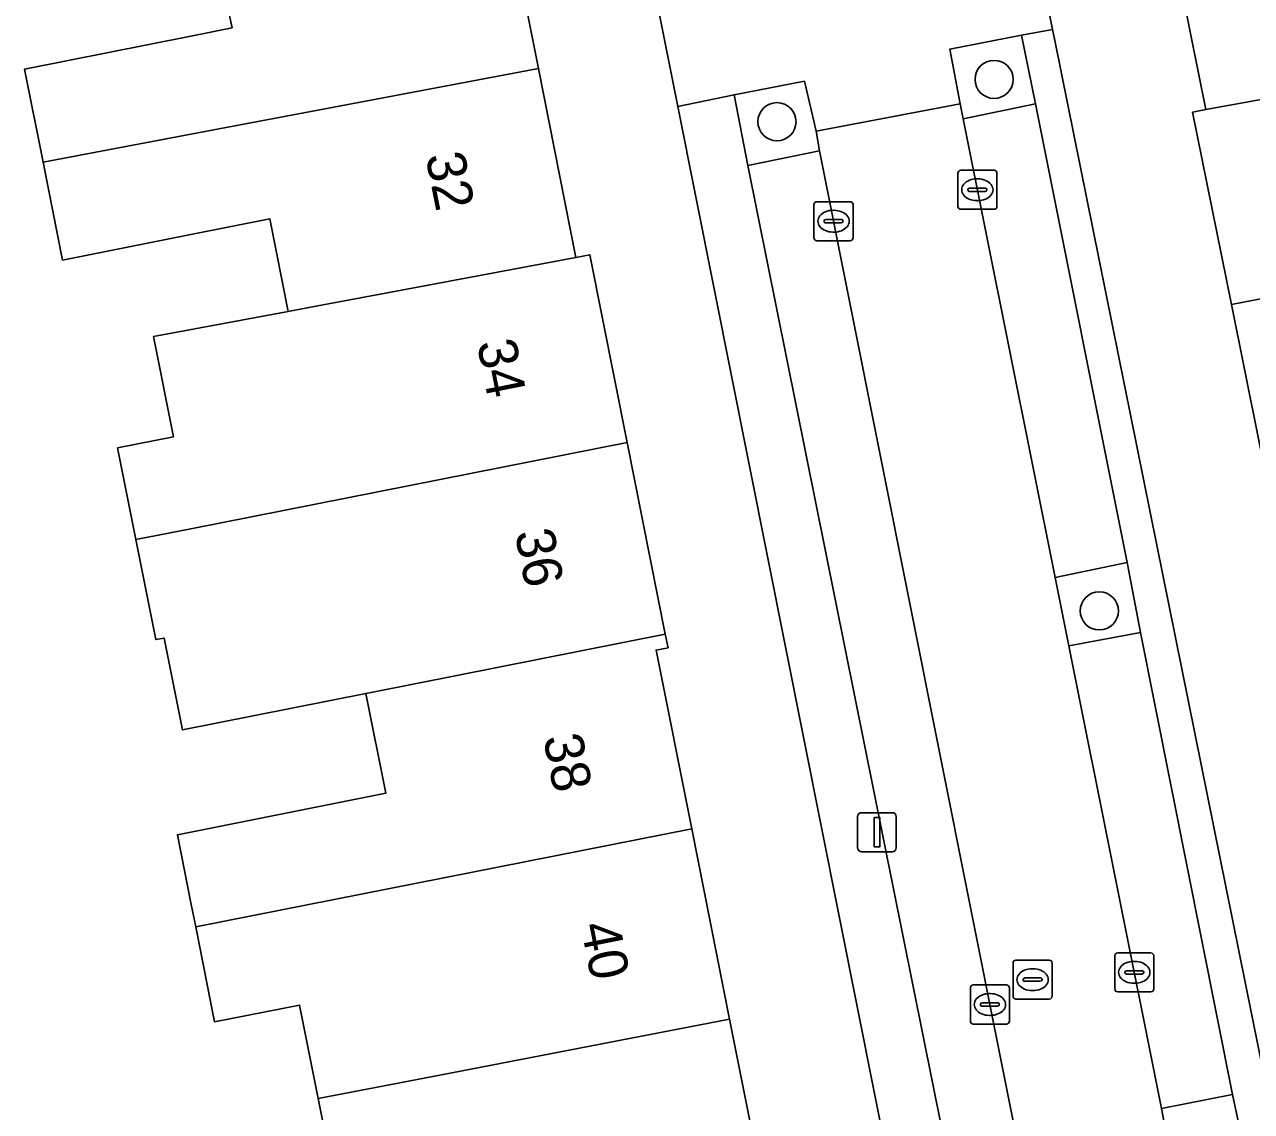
# Model space of a CAD drawing. Extents: x 162250 to 162661, y 380743 to 381606.
# Drawn here: x 162495.74 to 162527.18, y 381013.48 to 381041.34 of the extents above; entities that cross this region are included whole.
import ezdxf

# ---------------------------------------------------------------- set-up
doc = ezdxf.new("R2010")
doc.units = 0
for name, color, linetype in [('IMGEO_Boom', 7, 'Continuous'), ('IMGEO_Erf', 7, 'Continuous'), ('IMGEO_Groenvoorziening', 7, 'Continuous'), ('IMGEO_Kolk', 7, 'Continuous'), ('IMGEO_Lichtmast', 7, 'Continuous'), ('IMGEO_Pand', 7, 'Continuous'), ('IMGEO_Pand_nummerreeks', 7, 'Continuous'), ('IMGEO_Parkeervlak_open', 7, 'Continuous'), ('IMGEO_Rioolput', 7, 'Continuous'), ('IMGEO_Voetpad_open', 7, 'Continuous'), ('IMGEO_Woonerf_open', 7, 'Continuous')]:
    doc.layers.add(name, color=color, linetype=linetype)

msp = doc.modelspace()

# ---------------------------------------------------------------- linework, layer by layer
at = {"layer": 'IMGEO_Boom'}
for centre in [(162520.589, 381039.931), (162515.022, 381038.847), (162523.285, 381026.309)]:
    msp.add_circle(centre, 0.489, dxfattribs=at)
at = {"layer": 'IMGEO_Erf'}
for points in [[(162504.062, 381064.51), (162504.982, 381059.893), (162505.95, 381055.037), (162506.938, 381050.081), (162507.897, 381045.266), (162508.906, 381040.207), (162509.87, 381035.369), (162510.222, 381035.435), (162511.18, 381030.628), (162512.159, 381025.715), (162512.229, 381025.365), (162511.923, 381025.305), (162512.836, 381020.726), (162513.809, 381015.841), (162514.797, 381010.889)], [(162517.527, 381064.258), (162522.087, 381041.214), (162522.143, 381040.929), (162529.31, 381005.466)], [(162527.714, 381028.978), (162526.67, 381034.16), (162525.676, 381039.09), (162526.015, 381039.158), (162525.032, 381044.035), (162524.041, 381048.952), (162523.086, 381053.69), (162522.091, 381058.627), (162521.099, 381063.551)], [(162520.3, 381000), (162512.477, 381039.235), (162507.87, 381062.342)], [(162503.773, 381011.248), (162503.262, 381013.812), (162502.784, 381016.206), (162500.608, 381015.772), (162500.122, 381018.209), (162500, 381018.823), (162499.652, 381020.57), (162500, 381020.639), (162504.992, 381021.634), (162504.482, 381024.193), (162499.78, 381023.256), (162499.31, 381025.613), (162499.101, 381025.571), (162498.59, 381028.134), (162498.122, 381030.486), (162499.551, 381030.771), (162499.038, 381033.34), (162502.494, 381033.986), (162502.021, 381036.36), (162500, 381035.957), (162496.71, 381035.301), (162496.209, 381037.814), (162495.735, 381040.195), (162500, 381041.044), (162501.057, 381041.255), (162500.501, 381043.798)]]:
    msp.add_lwpolyline(points, dxfattribs=at)
at = {"layer": 'IMGEO_Groenvoorziening'}
for points in [[(162521.287, 381041.063), (162519.451, 381040.706), (162519.722, 381039.307), (162519.795, 381038.925), (162521.648, 381039.309)], [(162516.111, 381038.103), (162516.023, 381038.603), (162515.725, 381039.882), (162513.922, 381039.54), (162514.276, 381037.726)], [(162523.995, 381027.547), (162522.15, 381027.163), (162522.507, 381025.416), (162524.343, 381025.754)], [(162526.697, 381013.911), (162524.88, 381013.554), (162525.216, 381011.798), (162527.071, 381012.154)]]:
    msp.add_lwpolyline(points, close=True, dxfattribs=at)
at = {"layer": 'IMGEO_Kolk'}
for p, q in [((162519.659, 381036.677), (162519.659, 381037.529)), ((162519.734, 381037.603), (162520.586, 381037.603)), ((162520.66, 381037.529), (162520.66, 381036.677)), ((162520.147, 381037.383), (162520.172, 381037.383)), ((162519.918, 381037.097), (162519.918, 381037.109)), ((162520.356, 381037.06), (162519.958, 381037.06)), ((162519.961, 381037.146), (162520.359, 381037.146)), ((162520.402, 381037.109), (162520.402, 381037.097)), ((162515.971, 381035.871), (162515.971, 381036.723)), ((162516.046, 381036.797), (162516.898, 381036.797)), ((162516.459, 381036.577), (162516.484, 381036.577)), ((162516.972, 381036.723), (162516.972, 381035.871)), ((162520.586, 381036.603), (162519.734, 381036.603)), ((162520.17, 381036.823), (162520.145, 381036.823)), ((162516.23, 381036.291), (162516.23, 381036.303)), ((162516.668, 381036.254), (162516.27, 381036.254)), ((162516.273, 381036.34), (162516.671, 381036.34)), ((162516.714, 381036.303), (162516.714, 381036.291)), ((162516.482, 381036.017), (162516.457, 381036.017)), ((162516.898, 381035.797), (162516.046, 381035.797)), ((162523.681, 381016.617), (162523.681, 381017.469)), ((162523.756, 381017.543), (162524.608, 381017.543)), ((162524.682, 381017.469), (162524.682, 381016.617)), ((162523.983, 381017.086), (162524.381, 381017.086)), ((162524.169, 381017.323), (162524.194, 381017.323)), ((162523.94, 381017.037), (162523.94, 381017.049)), ((162524.378, 381017), (162523.98, 381017)), ((162524.192, 381016.763), (162524.167, 381016.763)), ((162524.424, 381017.049), (162524.424, 381017.037)), ((162519.979, 381015.793), (162519.979, 381016.645)), ((162520.054, 381016.719), (162520.906, 381016.719)), ((162520.467, 381016.499), (162520.492, 381016.499)), ((162520.98, 381016.645), (162520.98, 381015.793)), ((162524.608, 381016.543), (162523.756, 381016.543)), ((162520.238, 381016.213), (162520.238, 381016.225)), ((162520.676, 381016.176), (162520.278, 381016.176)), ((162520.281, 381016.262), (162520.679, 381016.262)), ((162520.722, 381016.225), (162520.722, 381016.213)), ((162520.49, 381015.939), (162520.465, 381015.939)), ((162520.906, 381015.719), (162520.054, 381015.719))]:
    msp.add_line(p, q, dxfattribs=at)
for points in [[(162519.659, 381036.677), (162519.659, 381037.529)], [(162519.734, 381037.603), (162520.586, 381037.603)], [(162520.66, 381037.529), (162520.66, 381036.677)], [(162515.971, 381035.871), (162515.971, 381036.723)], [(162516.046, 381036.797), (162516.898, 381036.797)], [(162516.972, 381036.723), (162516.972, 381035.871)], [(162520.586, 381036.603), (162519.734, 381036.603)], [(162516.898, 381035.797), (162516.046, 381035.797)], [(162523.681, 381016.617), (162523.681, 381017.469)], [(162523.756, 381017.543), (162524.608, 381017.543)], [(162524.682, 381017.469), (162524.682, 381016.617)], [(162519.979, 381015.793), (162519.979, 381016.645)], [(162520.054, 381016.719), (162520.906, 381016.719)], [(162520.98, 381016.645), (162520.98, 381015.793)], [(162524.608, 381016.543), (162523.756, 381016.543)], [(162520.906, 381015.719), (162520.054, 381015.719)]]:
    msp.add_lwpolyline(points, dxfattribs=at)
for centre, radius, start, end in [((162519.736, 381037.527), 0.0765, 91.552, 178.448), ((162519.736, 381037.527), 0.0765, 91.552, 178.448), ((162520.584, 381037.527), 0.0765, 1.552, 88.448), ((162520.584, 381037.527), 0.0765, 1.552, 88.448), ((162519.958, 381037.106), 0.0403, 85.8775, 175.7526), ((162519.955, 381037.096), 0.0366, 178.938, 274.7102), ((162520.359, 381037.103), 0.043, 264.8664, 352.4533), ((162520.363, 381037.108), 0.0386, 1.7309, 96.639), ((162516.048, 381036.721), 0.0765, 91.552, 178.448), ((162516.048, 381036.721), 0.0765, 91.552, 178.448), ((162516.896, 381036.721), 0.0765, 1.552, 88.448), ((162516.896, 381036.721), 0.0765, 1.552, 88.448), ((162519.736, 381036.679), 0.0765, 181.552, 268.448), ((162519.736, 381036.679), 0.0765, 181.552, 268.448), ((162520.584, 381036.679), 0.0765, 271.552, 358.448), ((162520.584, 381036.679), 0.0765, 271.552, 358.448), ((162516.27, 381036.3), 0.0403, 85.8775, 175.7526), ((162516.267, 381036.29), 0.0366, 178.938, 274.7102), ((162516.671, 381036.297), 0.043, 264.8664, 352.4533), ((162516.675, 381036.302), 0.0386, 1.7309, 96.639), ((162516.048, 381035.873), 0.0765, 181.552, 268.448), ((162516.048, 381035.873), 0.0765, 181.552, 268.448), ((162516.896, 381035.873), 0.0765, 271.552, 358.448), ((162516.896, 381035.873), 0.0765, 271.552, 358.448), ((162523.758, 381017.467), 0.0765, 91.552, 178.448), ((162523.758, 381017.467), 0.0765, 91.552, 178.448), ((162524.606, 381017.467), 0.0765, 1.552, 88.448), ((162524.606, 381017.467), 0.0765, 1.552, 88.448), ((162523.98, 381017.046), 0.0403, 85.8775, 175.7526), ((162524.385, 381017.048), 0.0386, 1.7309, 96.639), ((162523.977, 381017.036), 0.0366, 178.938, 274.7102), ((162524.381, 381017.043), 0.043, 264.8664, 352.4533), ((162520.056, 381016.643), 0.0765, 91.552, 178.448), ((162520.056, 381016.643), 0.0765, 91.552, 178.448), ((162520.904, 381016.643), 0.0765, 1.552, 88.448), ((162520.904, 381016.643), 0.0765, 1.552, 88.448), ((162523.758, 381016.619), 0.0765, 181.552, 268.448), ((162523.758, 381016.619), 0.0765, 181.552, 268.448), ((162524.606, 381016.619), 0.0765, 271.552, 358.448), ((162524.606, 381016.619), 0.0765, 271.552, 358.448), ((162520.278, 381016.222), 0.0403, 85.8775, 175.7526), ((162520.275, 381016.212), 0.0366, 178.938, 274.7102), ((162520.679, 381016.219), 0.043, 264.8664, 352.4533), ((162520.683, 381016.224), 0.0386, 1.7309, 96.639), ((162520.056, 381015.795), 0.0765, 181.552, 268.448), ((162520.056, 381015.795), 0.0765, 181.552, 268.448), ((162520.904, 381015.795), 0.0765, 271.552, 358.448), ((162520.904, 381015.795), 0.0765, 271.552, 358.448)]:
    msp.add_arc(centre, radius, start, end, dxfattribs=at)
for centre, major_axis, ratio, start_param, end_param in [((162520.146, 381037.103), (-0.387, 0.002), 0.722429, 4.712389, 7.853982), ((162520.171, 381037.103), (-0.39, 0.002), 0.717154, 1.570796, 4.712389), ((162516.458, 381036.297), (-0.387, 0.002), 0.722429, 4.712389, 7.853982), ((162516.483, 381036.297), (-0.39, 0.002), 0.717154, 1.570796, 4.712389), ((162524.168, 381017.043), (-0.387, 0.002), 0.722429, 4.712389, 7.853982), ((162524.193, 381017.043), (-0.39, 0.002), 0.717154, 1.570796, 4.712389), ((162520.466, 381016.219), (-0.387, 0.002), 0.722429, 4.712389, 7.853982), ((162520.491, 381016.219), (-0.39, 0.002), 0.717154, 1.570796, 4.712389)]:
    msp.add_ellipse(centre, major_axis=major_axis, ratio=ratio, start_param=start_param, end_param=end_param, dxfattribs=at)
at = {"layer": 'IMGEO_Lichtmast'}
for p, q in [((162517.09, 381020.236), (162517.09, 381021.036)), ((162517.09, 381021.036), (162517.09, 381020.236)), ((162517.19, 381021.136), (162517.98, 381021.136)), ((162517.98, 381021.136), (162517.19, 381021.136)), ((162518.08, 381021.036), (162518.08, 381020.236)), ((162518.08, 381020.236), (162518.08, 381021.036)), ((162517.98, 381020.136), (162517.19, 381020.136)), ((162517.19, 381020.136), (162517.98, 381020.136))]:
    msp.add_line(p, q, dxfattribs=at)
msp.add_lwpolyline([(162517.51, 381021.011), (162517.66, 381021.011), (162517.66, 381020.261), (162517.51, 381020.261), (162517.51, 381021.011)], dxfattribs=at)
for centre, start, end in [((162517.19, 381021.036), 90, 180), ((162517.19, 381021.036), 90, 180), ((162517.98, 381021.036), 0, 90), ((162517.98, 381021.036), 360, 90), ((162517.19, 381020.236), 180, 270), ((162517.19, 381020.236), 180, 270), ((162517.98, 381020.236), 270, 0), ((162517.98, 381020.236), 270, 0)]:
    msp.add_arc(centre, 0.1, start, end, dxfattribs=at)
at = {"layer": 'IMGEO_Pand'}
for points in [[(162526.015, 381039.158), (162533.155, 381040.449), (162533.409, 381040.5), (162532.911, 381042.97), (162538.286, 381044.053), (162537.778, 381046.575), (162525.032, 381044.035)], [(162496.209, 381037.814), (162500, 381038.529), (162508.906, 381040.207), (162507.897, 381045.266), (162500.501, 381043.798), (162501.057, 381041.255), (162500, 381041.044), (162495.735, 381040.195)], [(162539.385, 381036.634), (162538.888, 381039.101), (162533.497, 381038.015), (162533.049, 381040.242), (162533.445, 381040.322), (162533.409, 381040.5), (162533.155, 381040.449), (162526.015, 381039.158), (162525.676, 381039.09), (162526.67, 381034.16)], [(162508.906, 381040.207), (162500, 381038.529), (162496.209, 381037.814), (162496.71, 381035.301), (162500, 381035.957), (162502.021, 381036.36), (162502.494, 381033.986), (162502.62, 381034.01), (162502.978, 381034.079), (162509.87, 381035.369)], [(162528.01, 381029.037), (162535.165, 381030.546), (162535.39, 381030.592), (162535.335, 381030.864), (162534.977, 381030.792), (162534.501, 381033.158), (162539.868, 381034.24), (162539.385, 381036.634), (162526.67, 381034.16), (162527.714, 381028.978)], [(162510.222, 381035.435), (162509.87, 381035.369), (162502.978, 381034.079), (162502.62, 381034.01), (162502.494, 381033.986), (162499.038, 381033.34), (162499.551, 381030.771), (162498.122, 381030.486), (162498.59, 381028.134), (162500, 381028.413), (162511.18, 381030.628)], [(162511.18, 381030.628), (162500, 381028.413), (162498.59, 381028.134), (162499.101, 381025.571), (162499.31, 381025.613), (162499.78, 381023.256), (162504.482, 381024.193), (162504.667, 381024.229), (162512.159, 381025.715)], [(162504.482, 381024.193), (162504.992, 381021.634), (162500, 381020.639), (162499.652, 381020.57), (162500, 381018.823), (162500.122, 381018.209), (162512.836, 381020.726), (162511.923, 381025.305), (162512.229, 381025.365), (162512.159, 381025.715), (162504.667, 381024.229)], [(162503.262, 381013.812), (162506.422, 381014.42), (162513.809, 381015.841), (162512.836, 381020.726), (162500.122, 381018.209), (162500.608, 381015.772), (162502.784, 381016.206)], [(162503.262, 381013.812), (162503.773, 381011.248), (162501.589, 381010.812), (162502.08, 381008.345), (162514.797, 381010.889), (162513.809, 381015.841), (162506.422, 381014.42)]]:
    msp.add_lwpolyline(points, close=True, dxfattribs=at)
at = {"layer": 'IMGEO_Parkeervlak_open'}
for points in [[(162522.15, 381027.163), (162523.995, 381027.547), (162521.648, 381039.309), (162519.795, 381038.925)], [(162516.111, 381038.103), (162514.276, 381037.726), (162524.476, 380987.064), (162526.262, 380987.458), (162524.286, 380997.353), (162523.062, 381003.288)], [(162524.88, 381013.554), (162526.697, 381013.911), (162524.343, 381025.754), (162522.507, 381025.416)]]:
    msp.add_lwpolyline(points, close=True, dxfattribs=at)
at = {"layer": 'IMGEO_Rioolput'}
for p, q in [((162521.074, 381016.43), (162521.074, 381017.282)), ((162521.149, 381017.356), (162522.001, 381017.356)), ((162521.562, 381017.136), (162521.587, 381017.136)), ((162522.075, 381017.282), (162522.075, 381016.43)), ((162521.333, 381016.85), (162521.333, 381016.862)), ((162521.771, 381016.813), (162521.373, 381016.813)), ((162521.376, 381016.899), (162521.774, 381016.899)), ((162521.817, 381016.862), (162521.817, 381016.85)), ((162521.585, 381016.576), (162521.56, 381016.576)), ((162522.001, 381016.356), (162521.149, 381016.356))]:
    msp.add_line(p, q, dxfattribs=at)
for points in [[(162521.074, 381016.43), (162521.074, 381017.282)], [(162521.149, 381017.356), (162522.001, 381017.356)], [(162522.075, 381017.282), (162522.075, 381016.43)], [(162522.001, 381016.356), (162521.149, 381016.356)]]:
    msp.add_lwpolyline(points, dxfattribs=at)
for centre, radius, start, end in [((162521.151, 381017.28), 0.0765, 91.552, 178.448), ((162521.151, 381017.28), 0.0765, 91.552, 178.448), ((162521.999, 381017.28), 0.0765, 1.552, 88.448), ((162521.999, 381017.28), 0.0765, 1.552, 88.448), ((162521.373, 381016.859), 0.0403, 85.8775, 175.7526), ((162521.37, 381016.849), 0.0366, 178.938, 274.7102), ((162521.774, 381016.856), 0.043, 264.8664, 352.4533), ((162521.778, 381016.861), 0.0386, 1.7309, 96.639), ((162521.151, 381016.432), 0.0765, 181.552, 268.448), ((162521.151, 381016.432), 0.0765, 181.552, 268.448), ((162521.999, 381016.432), 0.0765, 271.552, 358.448), ((162521.999, 381016.432), 0.0765, 271.552, 358.448)]:
    msp.add_arc(centre, radius, start, end, dxfattribs=at)
for centre, major_axis, ratio, start_param, end_param in [((162521.561, 381016.856), (-0.387, 0.002), 0.722429, 4.712389, 7.853982), ((162521.586, 381016.856), (-0.39, 0.002), 0.717154, 1.570796, 4.712389)]:
    msp.add_ellipse(centre, major_axis=major_axis, ratio=ratio, start_param=start_param, end_param=end_param, dxfattribs=at)
at = {"layer": 'IMGEO_Voetpad_open'}
for points in [[(162535.808, 380974.554), (162533.01, 380988.176), (162532.797, 380989.217), (162530.582, 381000), (162529.31, 381005.466), (162522.143, 381040.929), (162522.087, 381041.214), (162521.287, 381041.063), (162521.648, 381039.309), (162523.995, 381027.547), (162524.343, 381025.754), (162526.697, 381013.911), (162527.071, 381012.154), (162529.44, 381000.334), (162529.751, 380998.475), (162532.173, 380986.691), (162532.52, 380984.907), (162534.731, 380974.16), (162532.831, 380973.854), (162532.879, 380973.707), (162533.062, 380972.669)], [(162514.276, 381037.726), (162513.922, 381039.54), (162512.477, 381039.235), (162520.3, 381000), (162523.029, 380986.937), (162523.272, 380985.775), (162525.511, 380975.056), (162526.18, 380971.982), (162526.854, 380968.89), (162529.804, 380969.718)], [(162529.652, 380970.821), (162529.238, 380972.673), (162527.328, 380972.293), (162524.664, 380985.878), (162526.498, 380986.245), (162526.262, 380987.458), (162524.476, 380987.064), (162514.276, 381037.726)]]:
    msp.add_lwpolyline(points, dxfattribs=at)
at = {"layer": 'IMGEO_Woonerf_open'}
for points in [[(162517.527, 381064.258), (162516.662, 381064.047), (162514.83, 381063.685), (162514.576, 381065.01), (162510.865, 381064.31), (162511.129, 381062.913), (162509.296, 381062.603), (162507.87, 381062.342), (162512.477, 381039.235), (162513.922, 381039.54), (162515.725, 381039.882), (162516.023, 381038.603), (162519.722, 381039.307), (162519.451, 381040.706), (162521.287, 381041.063), (162522.087, 381041.214)], [(162522.507, 381025.416), (162522.15, 381027.163), (162519.795, 381038.925), (162519.722, 381039.307), (162516.023, 381038.603), (162516.111, 381038.103), (162523.062, 381003.288), (162526.775, 381004.062), (162525.216, 381011.798), (162524.88, 381013.554)]]:
    msp.add_lwpolyline(points, close=True, dxfattribs=at)

# ---------------------------------------------------------------- texts
at = {"layer": 'IMGEO_Pand_nummerreeks'}
for s, rotation, p in [('32', 281.2699, (162506.008, 381037.971)), ('34', 281.2756, (162507.327, 381033.177)), ('36', 281.2756, (162508.297, 381028.315)), ('38', 281.2733, (162509.025, 381023.063)), ('40', 281.2733, (162509.985, 381018.247))]:
    msp.add_text(s, height=1, rotation=rotation, dxfattribs=at).set_placement(p)

doc.saveas('drawing.dxf')
